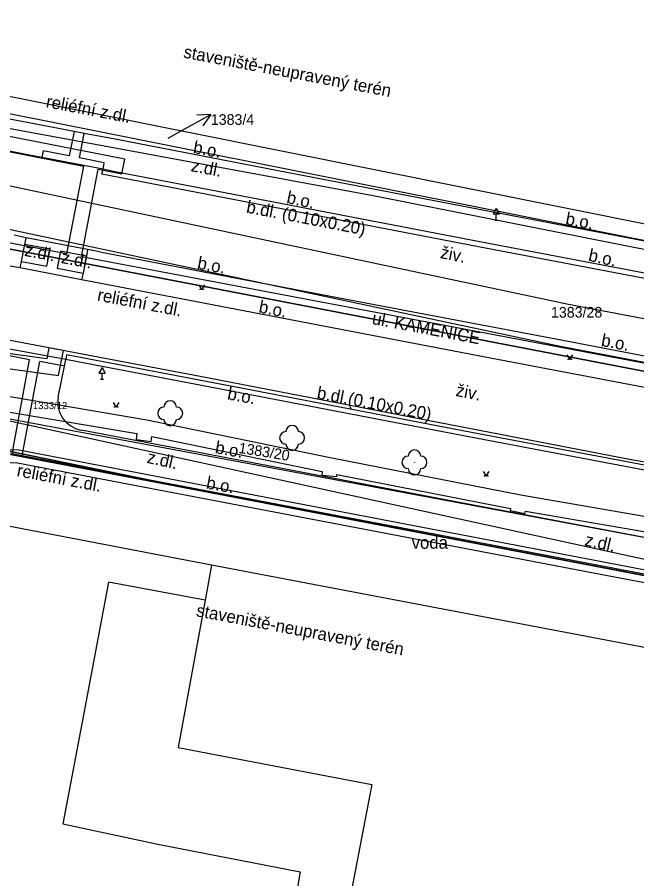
# Model space of a CAD drawing. Extents: x -601602 to -600882, y -1162594 to -1161950.
# Drawn here: x -601480.7 to -601431.1, y -1162340.4 to -1162271.4 of the extents above; entities that cross this region are included whole.
import ezdxf

# ---------------------------------------------------------------- set-up
doc = ezdxf.new("R2010")
doc.units = 0
for name, color, linetype in [('KN_Hranice parcel', 7, 'Continuous'), ('KN_Parcelní čísla', 7, 'Continuous'), ('KN_Pop  PČ popisy', 7, 'Continuous'), ('KN_Vnitřní kresba', 7, 'Continuous'), ('KN_Věcná břemena k části', 7, 'Continuous'), ('VRSTVA 1', 7, 'Continuous'), ('Vrstva 13', 7, 'Continuous'), ('Vrstva 14', 7, 'Continuous'), ('Vrstva 15 (Construction)', 7, 'Continuous'), ('Vrstva 16', 7, 'Continuous'), ('VRSTVA 3', 7, 'Continuous'), ('Vrstva 8', 7, 'Continuous')]:
    doc.layers.add(name, color=color, linetype=linetype)

# ---------------------------------------------------------------- blocks, each defined once
blk = doc.blocks.new('1029_66')
at = {"layer": 'KN_Pop  PČ popisy'}
for p, q in [((0, 0), (2.625, 1.455)), ((2.625, 1.455), (1.506, 1.407)), ((2.625, 1.455), (1.992, 0.531))]:
    blk.add_line(p, q, dxfattribs=at)

msp = doc.modelspace()

# ---------------------------------------------------------------- linework, layer by layer
at = {"layer": 'KN_Hranice parcel'}
for p, q in [((-601487.24, -1162276.56), (-601422.4, -1162289.56)), ((-601488.43, -1162295.92), (-601466.03, -1162300.16)), ((-601465.65, -1162309.39), (-601489.01, -1162304.59)), ((-601426.59, -1162316.85), (-601465.65, -1162309.39))]:
    msp.add_line(p, q, dxfattribs=at)
for points in [[(-601487.33, -1162277.91), (-601423.31, -1162290.7), (-601422.78, -1162290.75), (-601418.98, -1162290.19)], [(-601346.72, -1162315.75), (-601358.39, -1162313.5), (-601389.94, -1162307.57), (-601406.17, -1162304.44), (-601488.01, -1162288.67)], [(-601466.03, -1162300.16), (-601431.65, -1162306.8), (-601424.19, -1162308.1)], [(-601489.05, -1162305.35), (-601487.24, -1162305.27), (-601465.65, -1162309.39)], [(-601465.12, -1162315.27), (-601487.52, -1162310.98), (-601490.02, -1162324)], [(-601465.12, -1162315.27), (-601465.63, -1162318.09), (-601473.37, -1162316.64), (-601475.5, -1162327.99), (-601477.01, -1162336), (-601469.4, -1162337.63), (-601458.02, -1162339.83), (-601460.05, -1162351.97), (-601463.55, -1162370.41), (-601483.15, -1162366.71), (-601487.78, -1162390.96), (-601488.29, -1162390.86), (-601489.94, -1162399.45), (-601474.25, -1162402.48), (-601474.14, -1162401.89), (-601472.1, -1162402.2), (-601472.22, -1162402.79), (-601458.37, -1162405.51), (-601458.25, -1162404.92), (-601456.56, -1162405.18), (-601456.68, -1162405.77), (-601442.7, -1162408.53), (-601450.25, -1162450.3)], [(-601345.55, -1162338.03), (-601346.43, -1162337.86), (-601465.12, -1162315.27)]]:
    msp.add_lwpolyline(points, dxfattribs=at)
at = {"layer": 'KN_Pop  PČ popisy'}
msp.add_line((-601468.58, -1162281.09), (-601467.79, -1162280.65), dxfattribs=at)
at = {"layer": 'KN_Vnitřní kresba'}
for p, q in [((-601488.86, -1162302.06), (-601425, -1162316)), ((-601465.63, -1162318.09), (-601467.78, -1162329.88)), ((-601467.78, -1162329.88), (-601452.29, -1162332.83)), ((-601452.29, -1162332.83), (-601459.6, -1162371.16))]:
    msp.add_line(p, q, dxfattribs=at)
at = {"layer": 'KN_Věcná břemena k části'}
for points in [[(-601342.91, -1162315.69), (-601475.53, -1162290.59), (-601474.19, -1162283.58), (-601472.3, -1162283.95), (-601472.05, -1162282.78), (-601487.44, -1162279.77), (-601487.52, -1162280.97), (-601475.37, -1162283.35), (-601476.71, -1162290.36), (-601487.98, -1162288.23), (-601488.01, -1162288.67), (-601406.17, -1162304.44)], [(-601425.54, -1162312.24), (-601440.36, -1162309.68), (-601455.49, -1162306.71), (-601470.29, -1162303.67), (-601484.41, -1162301.27)], [(-601484.63, -1162302.46), (-601471.08, -1162304.75), (-601471.14, -1162305.21), (-601469.94, -1162305.37), (-601469.89, -1162304.98), (-601456.25, -1162307.78), (-601456.28, -1162308.09), (-601455.08, -1162308.19), (-601455.07, -1162308.02), (-601441.19, -1162310.74), (-601441.22, -1162310.9), (-601440.02, -1162311.14), (-601439.98, -1162310.96), (-601426.33, -1162313.32)], [(-601429.98, -1162315.75), (-601480.53, -1162306.08), (-601481.97, -1162306.04), (-601482.51, -1162306.02), (-601482.83, -1162306.11), (-601465.65, -1162309.39), (-601426.59, -1162316.85)]]:
    msp.add_lwpolyline(points, dxfattribs=at)
for points in [[(-601319.34, -1162319.73), (-601318.72, -1162316.39), (-601326.64, -1162314.93), (-601327.32, -1162314.81), (-601389.66, -1162303.33), (-601388.27, -1162295.89), (-601391.51, -1162295.29), (-601392.9, -1162302.72), (-601436.53, -1162294.41), (-601483.89, -1162284.37), (-601487.52, -1162280.9), (-601487.57, -1162281.75), (-601487.71, -1162283.88), (-601487.81, -1162285.47), (-601486.76, -1162286.48), (-601487.31, -1162288.8), (-601483.87, -1162289.47), (-601483.5, -1162287.92), (-601437.21, -1162297.75), (-601391.91, -1162306.37), (-601327.93, -1162318.15), (-601327.24, -1162318.27)], [(-601477.35, -1162300.11), (-601476.96, -1162298.09), (-601478.14, -1162297.87), (-601478.31, -1162298.77), (-601483, -1162298.12), (-601483.17, -1162299.31)], [(-601340.46, -1162325.49), (-601340.18, -1162324.13), (-601343.62, -1162323.47), (-601343.9, -1162324.81), (-601344.69, -1162329.03), (-601344.71, -1162329.07), (-601344.93, -1162329.2), (-601345.26, -1162329.25), (-601374.56, -1162323.51), (-601392.8, -1162320.1), (-601410.16, -1162316.86), (-601424.81, -1162314.13), (-601488.87, -1162302.17), (-601488.95, -1162303.71), (-601489.01, -1162304.59), (-601465.65, -1162309.39), (-601426.59, -1162316.85), (-601404.54, -1162321.04), (-601393.45, -1162323.18), (-601344.64, -1162332.49), (-601343.79, -1162332.38), (-601342.39, -1162331.51), (-601341.29, -1162329.93)], [(-601340.7, -1162333.75), (-601340.99, -1162333.19), (-601393.45, -1162323.18), (-601404.54, -1162321.04), (-601426.59, -1162316.85), (-601465.65, -1162309.39), (-601482.83, -1162306.11), (-601485.38, -1162306.86), (-601486.35, -1162307), (-601489.12, -1162306.51), (-601489.17, -1162307.52), (-601486.36, -1162308.02), (-601485.17, -1162307.84), (-601482.92, -1162307.18), (-601482.38, -1162307.02), (-601480.64, -1162307.08), (-601432.85, -1162316.22), (-601430.16, -1162316.73), (-601428.76, -1162316.98), (-601393.64, -1162323.22), (-601393.47, -1162323.26), (-601363.36, -1162329), (-601345.3, -1162332.79)]]:
    msp.add_lwpolyline(points, close=True, dxfattribs=at)
at = {"layer": 'VRSTVA 1'}
msp.add_lwpolyline([(-601331.31, -1162306.58), (-601332.3, -1162306.37), (-601334.05, -1162306.03), (-601365.21, -1162299.85), (-601405.05, -1162291.66), (-601414.46, -1162290.57), (-601424.01, -1162291.3), (-601452.18, -1162285.72), (-601481.36, -1162280.32), (-601487.9, -1162279.02), (-601506.8, -1162275.08), (-601511.71, -1162274.13), (-601531.56, -1162268.63), (-601534.84, -1162286.8), (-601535.95, -1162290.68)], dxfattribs=at)
at = {"layer": 'Vrstva 13'}
for p, q in [((-601476.11, -1162280.56), (-601490.98, -1162277.7)), ((-601479.69, -1162282.46), (-601488.5, -1162280.74)), ((-601476.11, -1162280.56), (-601476.5, -1162282.52)), ((-601475.31, -1162280.72), (-601476.11, -1162280.56)), ((-601475.67, -1162282.66), (-601475.31, -1162280.72)), ((-601472.83, -1162281.19), (-601475.31, -1162280.72)), ((-601459.79, -1162283.7), (-601472.83, -1162281.19)), ((-601478.71, -1162282.64), (-601479.69, -1162282.46)), ((-601478.6, -1162282.11), (-601478.71, -1162282.64)), ((-601476.5, -1162282.52), (-601478.6, -1162282.11)), ((-601473.79, -1162283.59), (-601478.71, -1162282.64)), ((-601473.7, -1162283.06), (-601475.67, -1162282.66)), ((-601473.79, -1162283.59), (-601473.7, -1162283.06)), ((-601473.89, -1162283.99), (-601473.79, -1162283.59)), ((-601472.83, -1162283.78), (-601473.79, -1162283.59)), ((-601460.14, -1162286.22), (-601472.83, -1162283.78)), ((-601442.44, -1162287.04), (-601459.79, -1162283.7)), ((-601460.2, -1162286.63), (-601473.89, -1162283.99)), ((-601442.94, -1162289.53), (-601460.14, -1162286.22)), ((-601443.73, -1162289.79), (-601460.2, -1162286.63)), ((-601423.31, -1162290.7), (-601442.44, -1162287.04)), ((-601479.95, -1162289.08), (-601480.92, -1162288.87)), ((-601480.06, -1162289.6), (-601479.95, -1162289.08)), ((-601475.04, -1162290), (-601479.95, -1162289.08)), ((-601480.32, -1162290.97), (-601480.06, -1162289.6)), ((-601478.04, -1162289.99), (-601480.06, -1162289.6)), ((-601478.31, -1162291.35), (-601478.04, -1162289.99)), ((-601475.04, -1162290), (-601475.13, -1162290.55)), ((-601474.05, -1162290.19), (-601475.04, -1162290)), ((-601422.78, -1162293.79), (-601443.73, -1162289.79)), ((-601423.63, -1162293.22), (-601442.94, -1162289.53)), ((-601477.21, -1162290.15), (-601477.48, -1162291.51)), ((-601475.13, -1162290.55), (-601477.21, -1162290.15)), ((-601475.13, -1162290.55), (-601475.39, -1162291.91)), ((-601474.05, -1162290.19), (-601455.58, -1162293.74)), ((-601480.42, -1162291.48), (-601481.4, -1162291.31)), ((-601480.42, -1162291.48), (-601480.32, -1162290.97)), ((-601480.32, -1162290.97), (-601478.31, -1162291.35)), ((-601475.51, -1162292.43), (-601480.42, -1162291.48)), ((-601477.48, -1162291.51), (-601475.39, -1162291.91)), ((-601475.39, -1162291.91), (-601475.51, -1162292.43)), ((-601474.53, -1162292.62), (-601475.51, -1162292.43)), ((-601461.85, -1162295.05), (-601474.53, -1162292.62)), ((-601455.58, -1162293.74), (-601436.99, -1162297.28)), ((-601443.22, -1162298.63), (-601461.85, -1162295.05)), ((-601436.99, -1162297.28), (-601416.25, -1162301.23)), ((-601476.78, -1162298.83), (-601481.7, -1162297.91)), ((-601479.68, -1162298.84), (-601481.82, -1162298.42)), ((-601481.07, -1162306.38), (-601479.68, -1162298.84)), ((-601480.27, -1162306.52), (-601478.86, -1162298.99)), ((-601476.89, -1162299.36), (-601478.86, -1162298.99)), ((-601476.89, -1162299.36), (-601476.78, -1162298.83)), ((-601476.71, -1162298.43), (-601476.78, -1162298.83)), ((-601475.82, -1162299), (-601476.78, -1162298.83)), ((-601463.3, -1162301), (-601476.71, -1162298.43)), ((-601463.4, -1162301.38), (-601475.82, -1162299)), ((-601427.17, -1162301.68), (-601443.22, -1162298.63)), ((-601477.4, -1162301.84), (-601476.89, -1162299.36)), ((-601444.31, -1162304.65), (-601463.3, -1162301)), ((-601444.38, -1162305.04), (-601463.4, -1162301.38)), ((-601464.47, -1162306.59), (-601475.55, -1162304.47)), ((-601427.85, -1162308.17), (-601444.38, -1162305.04)), ((-601427.78, -1162307.78), (-601444.31, -1162304.65)), ((-601480.27, -1162306.52), (-601481.07, -1162306.38)), ((-601465.15, -1162309.4), (-601480.27, -1162306.52)), ((-601445.55, -1162310.2), (-601464.47, -1162306.59)), ((-601445.62, -1162313.13), (-601465.15, -1162309.4)), ((-601428.97, -1162313.36), (-601445.55, -1162310.2)), ((-601429.64, -1162316.16), (-601445.62, -1162313.13))]:
    msp.add_line(p, q, dxfattribs=at)
msp.add_arc((-601475.122, -1162302.204), 2.306, 170.9298, 259.317, dxfattribs=at)
at = {"layer": 'Vrstva 14'}
msp.add_lwpolyline([(-601466.147, -1162292.849), (-601465.897, -1162293.224), (-601465.647, -1162292.849)], dxfattribs=at)
for centre, radius in [((-601466.022, -1162293.199), 0.025), ((-601466.022, -1162293.199), 0.025), ((-601465.772, -1162293.199), 0.025), ((-601465.772, -1162293.199), 0.025), ((-601468.42, -1162303.12), 0.0005), ((-601458.66, -1162305.09), 0.0005), ((-601448.87, -1162307.05), 0.0005)]:
    msp.add_circle(centre, radius, dxfattribs=at)
for centre, start, end in [((-601468.42, -1162302.62), 0, 179.99999), ((-601468.92, -1162303.12), 89.99999, 269.99999), ((-601467.92, -1162303.12), 270, 89.99999), ((-601468.42, -1162303.62), 179.99999, 359.99999), ((-601458.66, -1162304.59), 0, 179.99999), ((-601459.16, -1162305.09), 89.99999, 269.99999), ((-601458.16, -1162305.09), 270, 89.99999), ((-601458.66, -1162305.59), 179.99999, 359.99999), ((-601449.37, -1162307.05), 89.99999, 269.99999), ((-601448.87, -1162306.55), 0, 179.99999), ((-601448.37, -1162307.05), 270, 89.99999), ((-601448.87, -1162307.55), 179.99999, 359.99999)]:
    msp.add_arc(centre, 0.5, start, end, dxfattribs=at)
at = {"layer": 'VRSTVA 3'}
for points in [[(-601436.681, -1162298.449), (-601436.431, -1162298.824), (-601436.181, -1162298.449)], [(-601472.996, -1162302.266), (-601472.746, -1162302.641), (-601472.496, -1162302.266)], [(-601443.378, -1162307.781), (-601443.128, -1162308.156), (-601442.878, -1162307.781)]]:
    msp.add_lwpolyline(points, dxfattribs=at)
for centre in [(-601436.556, -1162298.799), (-601436.306, -1162298.799), (-601472.871, -1162302.616), (-601472.621, -1162302.616), (-601443.253, -1162308.131), (-601443.003, -1162308.131)]:
    msp.add_circle(centre, 0.025, dxfattribs=at)
at = {"layer": 'Vrstva 8'}
for p, q in [((-601442.32, -1162286.727), (-601442.57, -1162287.16)), ((-601442.57, -1162287.16), (-601442.07, -1162287.16)), ((-601442.32, -1162286.727), (-601442.07, -1162287.16)), ((-601442.32, -1162287.66), (-601442.32, -1162287.16)), ((-601442.445, -1162287.66), (-601442.195, -1162287.66)), ((-601473.88, -1162299.467), (-601474.13, -1162299.9)), ((-601473.88, -1162299.467), (-601473.63, -1162299.9)), ((-601474.13, -1162299.9), (-601473.63, -1162299.9)), ((-601474.005, -1162300.4), (-601473.755, -1162300.4)), ((-601473.88, -1162300.4), (-601473.88, -1162299.9))]:
    msp.add_line(p, q, dxfattribs=at)

# ---------------------------------------------------------------- block references
at = {"layer": 'KN_Pop  PČ popisy'}
msp.add_blockref('1029_66', (-601467.79, -1162280.65), dxfattribs=at)

# ---------------------------------------------------------------- texts
at = {"layer": 'KN_Parcelní čísla'}
for s, height, p in [('1383/4', 0.85, (-601465.17, -1162280.03)), ('1383/28', 0.85, (-601437.94, -1162295.46)), ('1333/12', 0.5695, (-601479.415, -1162302.789))]:
    msp.add_text(s, height=height, dxfattribs=at).set_placement(p)
msp.add_text('1383/20', height=0.85, rotation=351, dxfattribs=at).set_placement((-601462.992, -1162306.289))
at = {"layer": 'Vrstva 15 (Construction)'}
msp.add_text('ul. KAMENICE', height=1, rotation=349.2405, dxfattribs=at).set_placement((-601452.319, -1162295.968))
at = {"layer": 'Vrstva 16'}
for s, rotation, p in [('staveniště-neupravený terén', 349.22163, (-601467.412, -1162274.643)), ('reliéfní z.dl.', 349.15093, (-601478.412, -1162278.605)), ('b.o.', 349.16929, (-601466.639, -1162282.276)), ('z.dl.', 349.11727, (-601466.812, -1162283.734)), ('b.o.', 347.76666, (-601459.162, -1162286.281)), ('b.dl. (0.10x0.20)', 349.14432, (-601462.381, -1162287.051)), ('b.o.', 349.16929, (-601436.832, -1162287.993)), ('z.dl.', 349.29431, (-601480.135, -1162290.513)), ('živ.', 348.73612, (-601446.849, -1162290.693)), ('b.o.', 348.0476, (-601434.998, -1162290.913)), ('z.dl.', 349.16532, (-601477.197, -1162291.082)), ('b.o.', 349.31527, (-601466.3, -1162291.538)), ('reliéfní z.dl.', 349.15093, (-601474.309, -1162294.094)), ('b.o.', 348.6931, (-601461.388, -1162295.039)), ('b.o.', 349.21151, (-601433.976, -1162297.724)), ('b.o.', 349.44337, (-601463.896, -1162302)), ('b.dl.(0.10x0.20)', 349.12343, (-601456.735, -1162301.934)), ('živ.', 348.73612, (-601445.612, -1162301.729)), ('b.o.', 349.44337, (-601464.879, -1162306.306)), ('z.dl.', 347.37552, (-601470.348, -1162307.077)), ('reliéfní z.dl.', 349.22126, (-601480.747, -1162308.144)), ('b.o.', 349.44337, (-601465.591, -1162309.134)), ('z.dl.', 347.37552, (-601435.299, -1162313.696)), ('staveniště-neupravený terén', 349.22163, (-601466.396, -1162319.359))]:
    msp.add_text(s, height=1, rotation=rotation, dxfattribs=at).set_placement(p)
msp.add_text('voda', height=1, dxfattribs=at).set_placement((-601449.091, -1162313.967))

doc.saveas('drawing.dxf')
